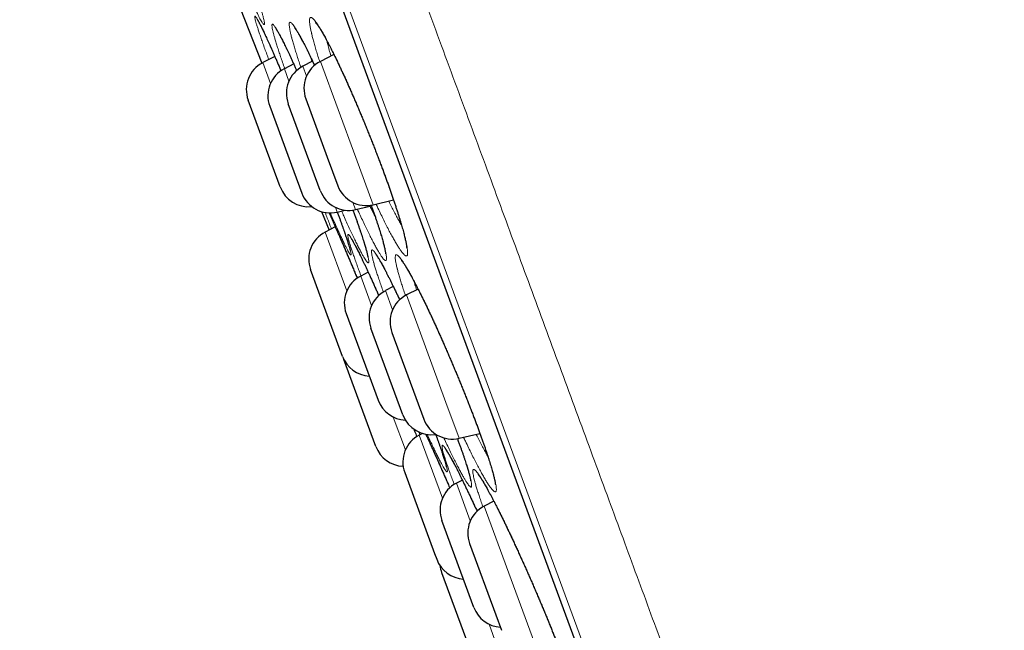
# Model space of a CAD drawing. Header units: millimetres. Extents: x 8 to 541, y 12 to 744.
# Tile 595 of 656: x 67 to 83, y 687 to 697. Entities that reach past the tile are written whole.
import ezdxf

# ---------------------------------------------------------------- set-up
doc = ezdxf.new("R2010")
doc.units = ezdxf.units.MM

msp = doc.modelspace()

# ---------------------------------------------------------------- linework, layer by layer
at = {"color": 252, "linetype": 'Continuous', "lineweight": 0}
for p, q in [((81.323, 671.742), (57.878, 735.298)), ((58.094, 734.419), (80.917, 672.551)), ((70.719, 695.736), (70.591, 696.082)), ((71.544, 696.101), (72.129, 694.515)), ((70.949, 695.98), (71.024, 695.777)), ((71.314, 695.857), (71.253, 696.022)), ((72.129, 694.515), (72.416, 693.737)), ((72.125, 693.657), (72.082, 693.774)), ((71.792, 693.695), (71.821, 693.616)), ((71.981, 692.316), (71.623, 693.286)), ((72.21, 692.561), (72.39, 692.074)), ((72.736, 692.003), (72.619, 692.319)), ((72.965, 692.248), (73.619, 690.475)), ((73.619, 690.475), (73.837, 689.884)), ((72.949, 689.692), (72.749, 690.234)), ((73.178, 689.937), (73.562, 688.896)), ((74.021, 688.52), (73.791, 689.141)), ((74.25, 688.765), (74.966, 686.823)), ((74.33, 686.814), (74.489, 686.383)), ((74.966, 686.823), (75.122, 686.401))]:
    msp.add_line(p, q, dxfattribs=at)
at = {"color": 7, "linetype": 'Continuous', "lineweight": 30}
for p, q in [((58.101, 734.398), (80.908, 672.571)), ((71.767, 696.217), (71.544, 696.101)), ((70.79, 696.184), (70.591, 696.082)), ((71.103, 696.06), (70.949, 695.98)), ((71.415, 696.105), (71.253, 696.022)), ((70.88, 694.031), (70.351, 695.464)), ((71.542, 693.971), (71.013, 695.404)), ((71.303, 695.484), (71.658, 694.522)), ((70.708, 695.363), (71.105, 694.288)), ((71.658, 694.522), (71.832, 694.051)), ((71.105, 694.288), (71.237, 693.93)), ((72.416, 693.737), (72.752, 693.816)), ((71.563, 693.624), (71.687, 693.319)), ((71.821, 693.616), (71.953, 693.647)), ((72.125, 693.657), (72.388, 693.719)), ((71.79, 693.372), (71.623, 693.286)), ((71.911, 691.235), (71.383, 692.668)), ((72.333, 692.624), (72.21, 692.561)), ((72.749, 692.386), (72.619, 692.319)), ((73.157, 692.346), (72.965, 692.248)), ((71.97, 691.943), (72.421, 690.72)), ((72.908, 690.268), (72.379, 691.701)), ((72.725, 691.63), (73.121, 690.555)), ((71.922, 691.208), (71.931, 691.181)), ((72.46, 689.748), (71.931, 691.181)), ((72.421, 690.72), (72.499, 690.51)), ((73.121, 690.555), (73.254, 690.197)), ((73.23, 689.963), (73.178, 689.937)), ((73.837, 689.884), (74.179, 689.964)), ((72.938, 689.319), (73.431, 687.982)), ((73.889, 689.192), (73.791, 689.141)), ((74.408, 688.846), (74.25, 688.765)), ((74.08, 687.091), (73.551, 688.524)), ((74.01, 688.147), (74.444, 686.97)), ((73.431, 687.982), (73.467, 687.886)), ((73.546, 687.669), (74.066, 686.261)), ((74.444, 686.97), (74.538, 686.714))]:
    msp.add_line(p, q, dxfattribs=at)
at = {"color": 7, "linetype": 'Continuous', "lineweight": 30, "flags": 128}
msp.add_lwpolyline([(70.026, 697.476), (70.291, 696.799), (70.578, 696.075)], dxfattribs=at)
at = {"color": 7, "linetype": 'Continuous', "lineweight": 30}
for centre, start, end in [((70.82, 695.637), 117.2488, 200.2488), ((71.772, 695.657), 117.2488, 200.2488), ((71.177, 695.536), 117.2488, 200.2488), ((71.482, 695.577), 117.2488, 200.2488), ((71.349, 694.204), 200.2488, 275.9422), ((71.706, 694.103), 200.2488, 283.2488), ((72.011, 694.144), 200.2488, 283.2488), ((72.301, 694.224), 200.2488, 283.2488), ((71.852, 692.841), 117.2488, 200.2488), ((72.439, 692.116), 117.2488, 200.2488), ((72.848, 691.874), 117.2488, 200.2488), ((73.194, 691.803), 117.2488, 200.2488), ((72.38, 691.408), 200.2488, 266.6706), ((72.968, 690.683), 200.2488, 267.7655), ((73.377, 690.441), 200.2488, 279.0899), ((73.723, 690.37), 200.2488, 283.2488), ((73.407, 689.492), 117.2488, 200.2488), ((72.929, 689.921), 200.2488, 268.0479), ((74.02, 688.697), 117.2488, 200.2488), ((74.479, 688.32), 117.2488, 200.2488), ((73.936, 688.059), 200.2488, 266.6706), ((74.016, 687.842), 186.8954, 200.2488), ((74.549, 687.264), 200.2488, 266.6706)]:
    msp.add_arc(centre, 0.5, start, end, dxfattribs=at)
at = {"color": 252, "linetype": 'Continuous', "lineweight": 0}
for points, knots in [([(58.657, 736.719), (58.659, 736.713), (58.663, 736.701), (58.7, 736.602), (58.758, 736.445), (58.84, 736.224), (58.943, 735.942), (59.069, 735.601), (59.216, 735.203), (59.384, 734.747), (59.575, 734.231), (59.788, 733.653), (60.023, 733.015), (60.28, 732.32), (60.556, 731.571), (60.851, 730.772), (61.162, 729.928), (61.489, 729.041), (61.834, 728.106), (62.198, 727.121), (62.58, 726.085), (62.98, 725.001), (63.395, 723.875), (63.824, 722.711), (64.264, 721.518), (64.714, 720.299), (65.172, 719.057), (65.641, 717.786), (66.122, 716.482), (66.615, 715.146), (67.119, 713.78), (67.63, 712.396), (68.146, 710.995), (68.665, 709.589), (69.185, 708.18), (69.704, 706.772), (70.225, 705.359), (70.751, 703.935), (71.28, 702.502), (71.81, 701.063), (72.339, 699.63), (72.865, 698.205), (73.383, 696.799), (73.893, 695.416), (74.395, 694.057), (74.889, 692.716), (75.379, 691.388), (75.863, 690.076), (76.34, 688.784), (76.806, 687.52), (77.261, 686.288), (77.7, 685.098), (78.123, 683.95), (78.53, 682.847), (78.923, 681.782), (79.302, 680.753), (79.668, 679.762), (80.018, 678.812), (80.351, 677.911), (80.665, 677.06), (80.958, 676.265), (81.23, 675.528), (81.481, 674.848), (81.712, 674.223), (81.923, 673.649), (82.115, 673.13), (82.285, 672.667), (82.434, 672.265), (82.56, 671.924), (82.662, 671.646), (82.741, 671.432), (82.798, 671.278), (82.829, 671.192), (82.843, 671.157), (82.839, 671.167), (82.839, 671.167)], [0, 0, 0, 0, 0.014, 0.028, 0.042, 0.056, 0.07, 0.08375, 0.0975, 0.11125, 0.125, 0.139, 0.153, 0.167, 0.181, 0.195, 0.20875, 0.2225, 0.23625, 0.25, 0.264, 0.278, 0.292, 0.306, 0.32, 0.33375, 0.3475, 0.36125, 0.375, 0.389, 0.403, 0.417, 0.431, 0.445, 0.45875, 0.4725, 0.48625, 0.5, 0.514, 0.528, 0.542, 0.556, 0.57, 0.58375, 0.5975, 0.61125, 0.625, 0.639, 0.653, 0.667, 0.681, 0.695, 0.70875, 0.7225, 0.73625, 0.75, 0.764, 0.778, 0.792, 0.806, 0.82, 0.83375, 0.8475, 0.86125, 0.875, 0.889, 0.903, 0.917, 0.931, 0.945, 0.95875, 0.9725, 0.98625, 1, 1, 1, 1, 1]), ([(70.351, 697.6), (70.353, 697.592), (70.369, 697.547), (70.397, 697.468), (70.432, 697.366), (70.465, 697.268), (70.496, 697.176), (70.524, 697.089), (70.548, 697.012), (70.569, 696.944), (70.586, 696.885), (70.6, 696.834), (70.61, 696.791), (70.617, 696.757), (70.62, 696.732), (70.62, 696.716), (70.616, 696.709), (70.609, 696.71), (70.598, 696.721), (70.584, 696.74), (70.567, 696.769), (70.546, 696.806), (70.523, 696.852), (70.496, 696.906), (70.466, 696.968), (70.433, 697.039), (70.398, 697.116), (70.36, 697.201), (70.32, 697.293), (70.278, 697.391), (70.246, 697.467), (70.227, 697.512), (70.223, 697.52)], [0, 0, 0, 0, 0.007081, 0.042099, 0.077073, 0.111929, 0.148607, 0.185331, 0.222009, 0.256902, 0.291915, 0.326969, 0.361983, 0.396878, 0.431763, 0.466766, 0.501809, 0.536812, 0.571697, 0.606648, 0.641719, 0.676831, 0.711901, 0.746853, 0.781808, 0.816882, 0.851997, 0.887071, 0.922026, 0.957013, 0.99212, 1, 1, 1, 1]), ([(70.5, 696.681), (70.495, 696.698), (70.485, 696.731), (70.473, 696.772), (70.465, 696.804), (70.461, 696.828), (70.46, 696.844), (70.463, 696.85), (70.469, 696.848), (70.479, 696.836), (70.492, 696.816), (70.509, 696.787), (70.529, 696.749), (70.553, 696.703), (70.58, 696.649), (70.61, 696.586), (70.643, 696.515), (70.678, 696.437), (70.716, 696.352), (70.757, 696.261), (70.8, 696.163), (70.845, 696.058), (70.876, 695.986), (70.893, 695.947), (70.893, 695.947)], [0, 0, 0, 0, 0.046584, 0.093169, 0.140669, 0.188331, 0.236047, 0.283705, 0.331202, 0.378737, 0.426433, 0.474183, 0.521875, 0.569406, 0.617087, 0.664932, 0.712831, 0.760674, 0.808354, 0.855993, 0.903794, 0.951651, 0.999452, 1, 1, 1, 1]), ([(70.785, 696.504), (70.779, 696.523), (70.769, 696.562), (70.757, 696.609), (70.749, 696.648), (70.744, 696.678), (70.743, 696.7), (70.746, 696.714), (70.752, 696.718), (70.762, 696.713), (70.776, 696.699), (70.792, 696.677), (70.813, 696.645), (70.836, 696.606), (70.863, 696.557), (70.893, 696.5), (70.926, 696.435), (70.962, 696.363), (71, 696.283), (71.041, 696.196), (71.085, 696.103), (71.122, 696.021), (71.145, 695.969), (71.153, 695.952)], [0, 0, 0, 0, 0.048497, 0.096994, 0.145646, 0.194465, 0.243338, 0.292152, 0.340801, 0.389499, 0.438362, 0.48728, 0.536139, 0.584833, 0.633688, 0.68271, 0.731788, 0.780809, 0.829663, 0.878476, 0.927456, 0.976491, 1, 1, 1, 1]), ([(71.07, 696.495), (71.069, 696.498), (71.063, 696.523), (71.052, 696.566), (71.041, 696.618), (71.033, 696.662), (71.029, 696.697), (71.029, 696.723), (71.032, 696.74), (71.039, 696.748), (71.05, 696.748), (71.064, 696.739), (71.081, 696.72), (71.102, 696.693), (71.127, 696.657), (71.155, 696.612), (71.185, 696.56), (71.219, 696.499), (71.255, 696.43), (71.294, 696.354), (71.336, 696.27), (71.38, 696.179), (71.417, 696.101), (71.441, 696.051), (71.448, 696.035)], [0, 0, 0, 0, 0.0074658, 0.0558525, 0.1044044, 0.1530131, 0.2015666, 0.2499546, 0.2983508, 0.3469124, 0.3955308, 0.4440936, 0.4924907, 0.5408559, 0.5893852, 0.6379717, 0.6865038, 0.7348712, 0.7833602, 0.8320158, 0.8807284, 0.9293847, 0.9778743, 1, 1, 1, 1]), ([(71.402, 696.549), (71.401, 696.554), (71.394, 696.581), (71.384, 696.627), (71.374, 696.681), (71.367, 696.728), (71.364, 696.766), (71.364, 696.796), (71.369, 696.816), (71.377, 696.828), (71.389, 696.831), (71.404, 696.824), (71.422, 696.809), (71.445, 696.785), (71.47, 696.752), (71.499, 696.711), (71.531, 696.661), (71.565, 696.603), (71.603, 696.537), (71.643, 696.463), (71.686, 696.382), (71.731, 696.294), (71.778, 696.199), (71.826, 696.099), (71.876, 695.993), (71.928, 695.881), (71.981, 695.765), (72.034, 695.646), (72.088, 695.522), (72.143, 695.395), (72.198, 695.265), (72.253, 695.134), (72.307, 695.002), (72.361, 694.869), (72.413, 694.737), (72.465, 694.604), (72.516, 694.473), (72.564, 694.344), (72.611, 694.218), (72.656, 694.093), (72.699, 693.973), (72.74, 693.856), (72.778, 693.744), (72.813, 693.638), (72.845, 693.537), (72.875, 693.441), (72.901, 693.352), (72.924, 693.27), (72.943, 693.194), (72.959, 693.125), (72.972, 693.065), (72.98, 693.014), (72.985, 692.972), (72.986, 692.938), (72.984, 692.913), (72.977, 692.897), (72.967, 692.891), (72.953, 692.893), (72.936, 692.904), (72.916, 692.924), (72.892, 692.953), (72.864, 692.99), (72.834, 693.037), (72.8, 693.091), (72.764, 693.154), (72.725, 693.224), (72.683, 693.302), (72.639, 693.387), (72.593, 693.479), (72.545, 693.577), (72.502, 693.667), (72.475, 693.726), (72.464, 693.749)], [0, 0, 0, 0, 0.002835, 0.017312, 0.031838, 0.046381, 0.060908, 0.075385, 0.089869, 0.104403, 0.118953, 0.133487, 0.147972, 0.162451, 0.176979, 0.191525, 0.206054, 0.220534, 0.23505, 0.249616, 0.264199, 0.278766, 0.293282, 0.30775, 0.322267, 0.3368, 0.351317, 0.365784, 0.380277, 0.394821, 0.409381, 0.423924, 0.438417, 0.452857, 0.467345, 0.48185, 0.496338, 0.510777, 0.525231, 0.539735, 0.554255, 0.568759, 0.583213, 0.597647, 0.612129, 0.626628, 0.641111, 0.655545, 0.670425, 0.685323, 0.700204, 0.714745, 0.729336, 0.743943, 0.758533, 0.773072, 0.787551, 0.80208, 0.816624, 0.831152, 0.84563, 0.860157, 0.874733, 0.889326, 0.903902, 0.918429, 0.932923, 0.947467, 0.962028, 0.976571, 0.991066, 1, 1, 1, 1]), ([(70.691, 696.133), (70.681, 696.162), (70.658, 696.224), (70.625, 696.313), (70.594, 696.401), (70.566, 696.482), (70.54, 696.557), (70.518, 696.624), (70.506, 696.662), (70.5, 696.681)], [0, 0, 0, 0, 0.122449, 0.267777, 0.412939, 0.557608, 0.705014, 0.852593, 1, 1, 1, 1]), ([(71.534, 696.094), (71.529, 696.109), (71.513, 696.158), (71.489, 696.234), (71.463, 696.323), (71.439, 696.405), (71.418, 696.482), (71.407, 696.527), (71.402, 696.549)], [0, 0, 0, 0, 0.082689, 0.26577, 0.449426, 0.633274, 0.816924, 1, 1, 1, 1]), ([(70.955, 695.984), (70.952, 695.993), (70.936, 696.038), (70.911, 696.111), (70.879, 696.204), (70.85, 696.29), (70.825, 696.37), (70.803, 696.442), (70.791, 696.484), (70.785, 696.504)], [0, 0, 0, 0, 0.042653, 0.202048, 0.361263, 0.519937, 0.679896, 0.84004, 1, 1, 1, 1]), ([(71.223, 696.003), (71.212, 696.034), (71.19, 696.098), (71.161, 696.188), (71.133, 696.275), (71.109, 696.356), (71.087, 696.43), (71.076, 696.473), (71.07, 696.495)], [0, 0, 0, 0, 0.157274, 0.325462, 0.494189, 0.663095, 0.831817, 1, 1, 1, 1]), ([(71.651, 696.444), (71.656, 696.423), (71.667, 696.376), (71.69, 696.291), (71.708, 696.228), (71.719, 696.192), (71.719, 696.192)], [0, 0, 0, 0, 0.287146, 0.64213, 0.997122, 1, 1, 1, 1]), ([(71.383, 696.171), (71.386, 696.162), (71.392, 696.14), (71.4, 696.115), (71.405, 696.1)], [0, 0, 0, 0, 0.401286, 1, 1, 1, 1]), ([(72.673, 693.798), (72.678, 693.789), (72.697, 693.748), (72.731, 693.682), (72.774, 693.599), (72.814, 693.523), (72.852, 693.454), (72.875, 693.415), (72.886, 693.396)], [0, 0, 0, 0, 0.055185, 0.247576, 0.44019, 0.632584, 0.824324, 1, 1, 1, 1]), ([(71.727, 693.339), (71.722, 693.352), (71.704, 693.399), (71.675, 693.473), (71.645, 693.551), (71.628, 693.595), (71.622, 693.612)], [0, 0, 0, 0, 0.1270991, 0.4585411, 0.7888576, 1, 1, 1, 1]), ([(71.688, 693.604), (71.7, 693.578), (71.724, 693.523), (71.764, 693.433), (71.807, 693.335), (71.852, 693.232), (71.898, 693.124), (71.947, 693.011), (71.997, 692.893), (72.049, 692.771), (72.101, 692.649), (72.136, 692.566), (72.153, 692.526)], [0, 0, 0, 0, 0.097587, 0.198495, 0.299518, 0.400423, 0.500986, 0.601711, 0.702782, 0.803969, 0.905037, 1, 1, 1, 1]), ([(71.823, 693.617), (71.825, 693.61), (71.841, 693.569), (71.866, 693.499), (71.9, 693.406), (71.931, 693.318), (71.959, 693.237), (71.983, 693.165), (72.003, 693.103), (72.02, 693.05), (72.033, 693.004), (72.043, 692.968), (72.049, 692.939), (72.051, 692.92), (72.05, 692.91), (72.045, 692.909), (72.037, 692.916), (72.025, 692.933), (72.009, 692.958), (71.991, 692.992), (71.968, 693.035), (71.943, 693.086), (71.915, 693.145), (71.883, 693.212), (71.849, 693.287), (71.811, 693.369), (71.772, 693.458), (71.737, 693.536), (71.715, 693.588), (71.707, 693.605)], [0, 0, 0, 0, 0.007149, 0.045853, 0.084426, 0.125015, 0.165655, 0.206245, 0.244837, 0.283561, 0.322331, 0.361057, 0.39965, 0.438232, 0.476945, 0.515702, 0.554415, 0.592997, 0.631654, 0.670444, 0.709278, 0.748067, 0.786725, 0.825393, 0.864194, 0.903039, 0.94184, 0.980509, 1, 1, 1, 1]), ([(72.082, 693.651), (72.095, 693.614), (72.121, 693.542), (72.157, 693.44), (72.191, 693.342), (72.222, 693.25), (72.25, 693.163), (72.275, 693.086), (72.295, 693.018), (72.312, 692.958), (72.325, 692.907), (72.335, 692.864), (72.341, 692.829), (72.344, 692.804), (72.343, 692.787), (72.338, 692.779), (72.33, 692.78), (72.318, 692.79), (72.302, 692.808), (72.284, 692.836), (72.261, 692.872), (72.236, 692.917), (72.207, 692.97), (72.176, 693.032), (72.141, 693.101), (72.104, 693.177), (72.064, 693.261), (72.022, 693.351), (71.977, 693.448), (71.935, 693.542), (71.907, 693.606), (71.894, 693.634)], [0, 0, 0, 0, 0.034536, 0.069114, 0.103574, 0.139823, 0.176117, 0.212366, 0.24686, 0.281471, 0.316124, 0.350737, 0.385232, 0.419717, 0.45432, 0.488962, 0.523566, 0.558052, 0.592624, 0.627315, 0.662045, 0.696736, 0.731308, 0.765872, 0.800553, 0.835274, 0.869955, 0.904518, 0.939132, 0.973865, 1, 1, 1, 1]), ([(72.384, 693.732), (72.396, 693.697), (72.421, 693.625), (72.456, 693.522), (72.489, 693.423), (72.519, 693.33), (72.546, 693.244), (72.57, 693.164), (72.59, 693.091), (72.607, 693.025), (72.62, 692.968), (72.63, 692.92), (72.635, 692.881), (72.638, 692.851), (72.636, 692.829), (72.631, 692.817), (72.622, 692.813), (72.609, 692.819), (72.593, 692.833), (72.574, 692.856), (72.551, 692.888), (72.524, 692.929), (72.495, 692.978), (72.463, 693.036), (72.427, 693.101), (72.389, 693.174), (72.349, 693.254), (72.306, 693.342), (72.261, 693.436), (72.214, 693.536), (72.178, 693.612), (72.158, 693.657), (72.155, 693.664)], [0, 0, 0, 0, 0.032492, 0.066507, 0.100638, 0.134808, 0.168939, 0.202954, 0.238027, 0.273143, 0.308216, 0.34246, 0.376822, 0.411222, 0.445579, 0.479819, 0.513915, 0.548126, 0.582375, 0.616584, 0.650678, 0.684878, 0.719196, 0.753553, 0.78787, 0.82207, 0.856193, 0.890432, 0.92471, 0.958948, 0.993071, 1, 1, 1, 1]), ([(72.363, 693.713), (72.375, 693.688), (72.402, 693.632), (72.432, 693.57), (72.449, 693.535), (72.454, 693.527)], [0, 0, 0, 0, 0.390608, 0.851645, 1, 1, 1, 1]), ([(72.215, 692.563), (72.214, 692.566), (72.2, 692.603), (72.176, 692.669), (72.143, 692.76), (72.113, 692.843), (72.087, 692.92), (72.063, 692.989), (72.043, 693.051), (72.027, 693.105), (72.014, 693.15), (72.005, 693.187), (71.999, 693.216), (71.997, 693.236), (71.999, 693.246), (72.005, 693.248), (72.015, 693.241), (72.028, 693.225), (72.045, 693.2), (72.065, 693.167), (72.088, 693.125), (72.115, 693.074), (72.146, 693.016), (72.179, 692.95), (72.215, 692.876), (72.254, 692.795), (72.296, 692.707), (72.34, 692.612), (72.386, 692.512), (72.434, 692.405), (72.475, 692.315), (72.5, 692.258), (72.508, 692.24)], [0, 0, 0, 0, 0.002714, 0.037716, 0.072599, 0.107493, 0.142505, 0.177556, 0.212565, 0.247456, 0.282446, 0.317555, 0.352705, 0.387814, 0.422803, 0.457759, 0.492835, 0.52795, 0.563025, 0.597981, 0.632959, 0.668056, 0.703194, 0.738291, 0.773268, 0.808248, 0.843347, 0.878485, 0.913583, 0.948562, 0.983592, 1, 1, 1, 1]), ([(72.426, 692.777), (72.425, 692.78), (72.419, 692.802), (72.409, 692.841), (72.398, 692.888), (72.391, 692.926), (72.387, 692.956), (72.387, 692.977), (72.392, 692.989), (72.4, 692.992), (72.411, 692.987), (72.426, 692.972), (72.445, 692.949), (72.467, 692.917), (72.493, 692.876), (72.522, 692.827), (72.554, 692.77), (72.59, 692.705), (72.628, 692.632), (72.668, 692.552), (72.712, 692.465), (72.757, 692.371), (72.804, 692.273), (72.837, 692.203), (72.853, 692.169)], [0, 0, 0, 0, 0.006058, 0.053313, 0.100729, 0.148201, 0.195618, 0.242874, 0.290133, 0.337553, 0.385029, 0.43245, 0.47971, 0.526941, 0.574333, 0.62178, 0.669174, 0.716407, 0.763773, 0.811302, 0.858886, 0.906415, 0.953782, 1, 1, 1, 1]), ([(72.817, 692.667), (72.816, 692.67), (72.81, 692.695), (72.8, 692.737), (72.79, 692.788), (72.783, 692.83), (72.78, 692.864), (72.782, 692.889), (72.787, 692.905), (72.795, 692.913), (72.808, 692.911), (72.824, 692.901), (72.844, 692.881), (72.867, 692.853), (72.894, 692.816), (72.924, 692.771), (72.957, 692.718), (72.993, 692.656), (73.032, 692.587), (73.074, 692.51), (73.118, 692.426), (73.164, 692.335), (73.213, 692.238), (73.263, 692.135), (73.315, 692.027), (73.368, 691.914), (73.423, 691.797), (73.478, 691.676), (73.534, 691.551), (73.59, 691.424), (73.647, 691.294), (73.703, 691.163), (73.759, 691.031), (73.814, 690.899), (73.869, 690.767), (73.922, 690.636), (73.973, 690.506), (74.024, 690.379), (74.072, 690.254), (74.118, 690.132), (74.162, 690.014), (74.203, 689.9), (74.242, 689.792), (74.278, 689.688), (74.311, 689.59), (74.34, 689.499), (74.367, 689.414), (74.39, 689.335), (74.41, 689.263), (74.426, 689.199), (74.438, 689.143), (74.447, 689.096), (74.451, 689.059), (74.452, 689.029), (74.448, 689.009), (74.441, 688.997), (74.431, 688.995), (74.416, 689.002), (74.398, 689.017), (74.376, 689.041), (74.351, 689.074), (74.323, 689.115), (74.291, 689.165), (74.256, 689.223), (74.218, 689.289), (74.177, 689.363), (74.134, 689.444), (74.089, 689.532), (74.041, 689.626), (73.992, 689.726), (73.947, 689.818), (73.919, 689.878), (73.908, 689.9)], [0, 0, 0, 0, 0.002512, 0.016989, 0.031516, 0.046059, 0.060587, 0.075064, 0.089547, 0.10408, 0.11863, 0.133163, 0.147646, 0.162126, 0.176655, 0.191202, 0.205732, 0.220213, 0.234735, 0.249307, 0.263896, 0.278469, 0.292991, 0.30747, 0.321999, 0.336544, 0.351072, 0.365551, 0.38006, 0.394618, 0.409194, 0.423753, 0.438262, 0.452717, 0.467221, 0.481742, 0.496246, 0.5107, 0.525167, 0.539683, 0.554216, 0.568732, 0.583199, 0.597639, 0.612129, 0.626635, 0.641124, 0.655565, 0.670447, 0.685348, 0.70023, 0.714771, 0.729362, 0.74397, 0.758559, 0.773099, 0.787578, 0.802105, 0.81665, 0.831177, 0.845654, 0.860184, 0.874763, 0.889359, 0.903938, 0.918467, 0.932969, 0.94752, 0.962088, 0.97664, 0.991141, 1, 1, 1, 1]), ([(72.584, 692.297), (72.584, 692.298), (72.571, 692.333), (72.549, 692.397), (72.517, 692.487), (72.49, 692.57), (72.465, 692.646), (72.443, 692.716), (72.432, 692.757), (72.426, 692.777)], [0, 0, 0, 0, 0.0038191, 0.1728668, 0.3379391, 0.5035461, 0.6693313, 0.8349326, 1, 1, 1, 1]), ([(72.949, 692.237), (72.945, 692.249), (72.929, 692.294), (72.906, 692.365), (72.879, 692.451), (72.855, 692.53), (72.834, 692.603), (72.823, 692.645), (72.817, 692.667)], [0, 0, 0, 0, 0.070006, 0.255614, 0.441811, 0.628206, 0.814397, 1, 1, 1, 1]), ([(73.089, 692.477), (73.095, 692.457), (73.107, 692.413), (73.123, 692.362), (73.132, 692.334)], [0, 0, 0, 0, 0.4514, 1, 1, 1, 1]), ([(73.188, 689.942), (73.183, 689.954), (73.177, 689.97), (73.172, 689.984), (73.17, 689.987)], [0, 0, 0, 0, 0.79202, 1, 1, 1, 1]), ([(73.286, 689.951), (73.296, 689.929), (73.321, 689.874), (73.363, 689.781), (73.413, 689.672), (73.464, 689.558), (73.516, 689.44), (73.57, 689.318), (73.625, 689.193), (73.663, 689.108), (73.682, 689.064), (73.682, 689.064)], [0, 0, 0, 0, 0.088553, 0.21856, 0.348127, 0.477918, 0.608156, 0.738543, 0.868778, 0.998567, 1, 1, 1, 1]), ([(73.449, 689.948), (73.46, 689.917), (73.483, 689.855), (73.514, 689.769), (73.542, 689.689), (73.567, 689.616), (73.588, 689.551), (73.606, 689.494), (73.621, 689.445), (73.631, 689.404), (73.638, 689.372), (73.642, 689.349), (73.641, 689.334), (73.637, 689.328), (73.629, 689.331), (73.618, 689.344), (73.603, 689.365), (73.584, 689.394), (73.562, 689.433), (73.536, 689.479), (73.507, 689.534), (73.475, 689.597), (73.44, 689.668), (73.403, 689.746), (73.362, 689.831), (73.331, 689.899), (73.312, 689.94), (73.308, 689.948)], [0, 0, 0, 0, 0.0403365, 0.0815907, 0.1227048, 0.1638706, 0.205177, 0.2465313, 0.2878379, 0.3290039, 0.3701745, 0.4114852, 0.4528436, 0.4941547, 0.5353255, 0.5765609, 0.6179373, 0.6593616, 0.7007382, 0.7419737, 0.7831802, 0.8245264, 0.865921, 0.9072692, 0.9484776, 0.9898366, 1, 1, 1, 1]), ([(73.808, 689.879), (73.814, 689.862), (73.834, 689.808), (73.863, 689.725), (73.897, 689.63), (73.927, 689.541), (73.954, 689.459), (73.977, 689.384), (73.998, 689.316), (74.015, 689.255), (74.028, 689.203), (74.037, 689.16), (74.042, 689.127), (74.043, 689.101), (74.041, 689.085), (74.035, 689.077), (74.025, 689.079), (74.011, 689.09), (73.994, 689.109), (73.973, 689.137), (73.949, 689.174), (73.921, 689.219), (73.891, 689.273), (73.857, 689.335), (73.82, 689.404), (73.78, 689.481), (73.738, 689.565), (73.694, 689.655), (73.647, 689.753), (73.609, 689.832), (73.586, 689.88), (73.581, 689.892)], [0, 0, 0, 0, 0.01768, 0.053314, 0.089069, 0.124866, 0.160622, 0.196255, 0.232988, 0.269766, 0.306498, 0.342354, 0.378334, 0.414353, 0.450328, 0.48618, 0.52188, 0.5577, 0.593561, 0.629379, 0.665076, 0.700891, 0.736829, 0.772809, 0.808746, 0.844561, 0.880303, 0.916167, 0.952072, 0.987936, 1, 1, 1, 1]), ([(74.118, 689.95), (74.123, 689.939), (74.144, 689.897), (74.179, 689.827), (74.224, 689.742), (74.266, 689.663), (74.296, 689.609), (74.311, 689.582), (74.313, 689.578)], [0, 0, 0, 0, 0.072617, 0.293353, 0.514346, 0.735085, 0.955075, 1, 1, 1, 1]), ([(73.756, 689.12), (73.754, 689.125), (73.739, 689.164), (73.715, 689.23), (73.682, 689.318), (73.654, 689.398), (73.628, 689.472), (73.607, 689.538), (73.589, 689.596), (73.574, 689.645), (73.563, 689.687), (73.556, 689.72), (73.553, 689.745), (73.554, 689.761), (73.559, 689.768), (73.567, 689.766), (73.58, 689.755), (73.595, 689.736), (73.615, 689.707), (73.638, 689.671), (73.665, 689.626), (73.695, 689.572), (73.728, 689.511), (73.764, 689.442), (73.804, 689.366), (73.846, 689.282), (73.89, 689.192), (73.937, 689.095), (73.986, 688.993), (74.037, 688.885), (74.085, 688.781), (74.118, 688.711), (74.132, 688.68)], [0, 0, 0, 0, 0.005582, 0.040036, 0.074607, 0.109219, 0.143792, 0.178246, 0.212635, 0.247141, 0.281687, 0.316194, 0.350585, 0.385067, 0.419667, 0.454308, 0.488909, 0.523391, 0.557804, 0.592333, 0.626901, 0.661429, 0.69584, 0.73039, 0.765058, 0.799766, 0.834434, 0.868983, 0.903472, 0.938078, 0.972723, 1, 1, 1, 1]), ([(74.097, 689.161), (74.096, 689.164), (74.09, 689.186), (74.08, 689.225), (74.07, 689.271), (74.064, 689.308), (74.062, 689.337), (74.063, 689.358), (74.069, 689.369), (74.078, 689.372), (74.091, 689.365), (74.108, 689.35), (74.129, 689.327), (74.153, 689.294), (74.181, 689.253), (74.212, 689.203), (74.246, 689.146), (74.284, 689.081), (74.324, 689.008), (74.367, 688.928), (74.413, 688.84), (74.461, 688.747), (74.51, 688.647), (74.562, 688.542), (74.616, 688.432), (74.67, 688.317), (74.726, 688.199), (74.783, 688.077), (74.84, 687.951), (74.898, 687.823), (74.956, 687.693), (75.014, 687.562), (75.071, 687.43), (75.128, 687.299), (75.183, 687.168), (75.238, 687.038), (75.291, 686.911), (75.342, 686.785), (75.391, 686.662), (75.438, 686.543), (75.483, 686.428), (75.525, 686.317), (75.565, 686.211), (75.601, 686.111), (75.635, 686.017), (75.665, 685.93), (75.691, 685.849), (75.715, 685.774), (75.735, 685.707), (75.751, 685.647), (75.763, 685.596), (75.771, 685.554), (75.775, 685.521), (75.775, 685.496), (75.772, 685.481), (75.764, 685.474), (75.753, 685.476), (75.737, 685.488), (75.718, 685.508), (75.696, 685.536), (75.67, 685.573), (75.64, 685.619), (75.607, 685.673), (75.571, 685.735), (75.532, 685.805), (75.49, 685.881), (75.445, 685.965), (75.399, 686.056), (75.35, 686.153), (75.298, 686.256), (75.254, 686.346), (75.227, 686.403), (75.218, 686.423)], [0, 0, 0, 0, 0.002127, 0.016625, 0.031173, 0.045739, 0.060287, 0.074786, 0.089288, 0.103839, 0.118408, 0.13296, 0.147462, 0.161961, 0.176509, 0.191074, 0.205623, 0.220123, 0.234668, 0.249263, 0.263875, 0.278471, 0.293016, 0.307524, 0.322081, 0.336655, 0.351211, 0.365718, 0.380261, 0.394853, 0.409462, 0.424055, 0.438597, 0.453087, 0.467627, 0.482183, 0.496722, 0.511211, 0.525711, 0.540261, 0.554828, 0.569377, 0.583877, 0.598346, 0.612864, 0.627399, 0.641917, 0.656386, 0.671294, 0.686221, 0.701129, 0.71569, 0.730301, 0.744928, 0.759537, 0.774096, 0.788593, 0.80314, 0.817703, 0.832248, 0.846745, 0.861295, 0.875895, 0.890511, 0.905111, 0.919661, 0.934187, 0.948762, 0.963354, 0.97793, 0.992456, 1, 1, 1, 1]), ([(74.23, 688.752), (74.226, 688.763), (74.211, 688.806), (74.187, 688.875), (74.159, 688.957), (74.135, 689.032), (74.114, 689.101), (74.102, 689.141), (74.097, 689.161)], [0, 0, 0, 0, 0.0678054, 0.253848, 0.4404886, 0.6273287, 0.8139629, 1, 1, 1, 1])]:
    msp.add_open_spline(points, degree=3, knots=knots, dxfattribs=at)
at = {"color": 7, "linetype": 'Continuous', "lineweight": 30}
for points, knots in [([(70.504, 696.79), (70.504, 696.79), (70.504, 696.79), (70.507, 696.786), (70.51, 696.78), (70.515, 696.772), (70.522, 696.76), (70.53, 696.745), (70.54, 696.727), (70.551, 696.705), (70.563, 696.681), (70.577, 696.653), (70.591, 696.623), (70.607, 696.589), (70.624, 696.554), (70.642, 696.516), (70.661, 696.475), (70.68, 696.432), (70.701, 696.386), (70.723, 696.338), (70.745, 696.287), (70.768, 696.234), (70.792, 696.18), (70.817, 696.123), (70.842, 696.065), (70.867, 696.006), (70.885, 695.966), (70.893, 695.947)], [0, 0, 0, 0, 0.0234857, 0.0504466, 0.0807015, 0.1129681, 0.1480314, 0.185373, 0.2245199, 0.2650326, 0.3065379, 0.3487326, 0.3913743, 0.4342688, 0.4772596, 0.5202309, 0.5632188, 0.6065191, 0.6501695, 0.6940839, 0.7381784, 0.7823712, 0.8265779, 0.8707012, 0.9146698, 0.9584237, 1, 1, 1, 1]), ([(71.47, 696.736), (71.47, 696.736), (71.47, 696.737), (71.472, 696.735), (71.475, 696.731), (71.48, 696.725), (71.487, 696.716), (71.496, 696.705), (71.506, 696.69), (71.519, 696.672), (71.532, 696.651), (71.547, 696.627), (71.564, 696.599), (71.582, 696.569), (71.6, 696.536), (71.621, 696.5), (71.642, 696.462), (71.663, 696.421), (71.686, 696.378), (71.71, 696.332), (71.734, 696.284), (71.759, 696.234), (71.785, 696.181), (71.812, 696.126), (71.839, 696.069), (71.867, 696.01), (71.895, 695.95), (71.924, 695.888), (71.953, 695.825), (71.982, 695.761), (72.011, 695.695), (72.041, 695.627), (72.071, 695.558), (72.102, 695.488), (72.133, 695.417), (72.163, 695.345), (72.194, 695.273), (72.224, 695.2), (72.255, 695.127), (72.285, 695.053), (72.315, 694.98), (72.345, 694.905), (72.375, 694.831), (72.405, 694.757), (72.434, 694.683), (72.462, 694.609), (72.491, 694.535), (72.519, 694.462), (72.546, 694.39), (72.573, 694.318), (72.599, 694.247), (72.625, 694.177), (72.65, 694.109), (72.674, 694.041), (72.698, 693.975), (72.72, 693.91), (72.742, 693.846), (72.763, 693.784), (72.783, 693.723), (72.803, 693.665), (72.821, 693.608), (72.838, 693.553), (72.855, 693.5), (72.87, 693.45), (72.884, 693.401), (72.898, 693.355), (72.91, 693.311), (72.921, 693.27), (72.931, 693.232), (72.939, 693.196), (72.947, 693.164), (72.953, 693.134), (72.959, 693.107), (72.963, 693.084), (72.966, 693.064), (72.968, 693.048), (72.969, 693.036), (72.97, 693.028), (72.97, 693.023), (72.97, 693.021), (72.97, 693.021), (72.97, 693.021)], [0, 0, 0, 0, 0.002542, 0.010663, 0.019469, 0.028957, 0.03909, 0.049818, 0.060863, 0.072465, 0.084527, 0.096966, 0.109704, 0.122673, 0.13581, 0.149062, 0.162381, 0.175727, 0.189071, 0.202411, 0.215863, 0.22943, 0.243085, 0.256799, 0.270547, 0.284301, 0.298029, 0.311708, 0.325319, 0.338902, 0.352567, 0.366292, 0.380061, 0.393861, 0.407676, 0.421489, 0.435282, 0.449041, 0.462754, 0.476404, 0.490156, 0.503915, 0.517673, 0.531432, 0.545193, 0.558956, 0.572724, 0.586498, 0.60028, 0.614053, 0.627781, 0.641491, 0.65519, 0.668881, 0.682568, 0.696253, 0.709939, 0.723628, 0.737323, 0.751022, 0.764646, 0.778241, 0.791821, 0.805381, 0.81891, 0.8324, 0.845838, 0.859209, 0.872495, 0.885676, 0.898713, 0.911607, 0.92431, 0.936775, 0.948932, 0.9607, 0.970836, 0.980383, 0.989285, 0.997516, 1, 1, 1, 1]), ([(70.808, 696.643), (70.808, 696.643), (70.809, 696.643), (70.811, 696.64), (70.814, 696.635), (70.82, 696.627), (70.827, 696.615), (70.835, 696.601), (70.846, 696.584), (70.857, 696.563), (70.87, 696.54), (70.885, 696.513), (70.9, 696.484), (70.917, 696.451), (70.934, 696.416), (70.953, 696.379), (70.973, 696.339), (70.993, 696.296), (71.015, 696.25), (71.038, 696.202), (71.061, 696.152), (71.085, 696.1), (71.11, 696.046), (71.132, 695.996), (71.147, 695.964), (71.152, 695.951)], [0, 0, 0, 0, 0.022484, 0.052051, 0.084801, 0.120651, 0.159346, 0.200503, 0.243685, 0.288452, 0.334404, 0.381194, 0.428535, 0.476192, 0.52406, 0.572008, 0.620556, 0.669573, 0.718942, 0.768553, 0.818302, 0.868088, 0.917789, 0.967318, 1, 1, 1, 1]), ([(71.114, 696.664), (71.114, 696.664), (71.114, 696.664), (71.116, 696.662), (71.119, 696.658), (71.124, 696.651), (71.131, 696.642), (71.139, 696.629), (71.149, 696.614), (71.161, 696.595), (71.174, 696.573), (71.189, 696.548), (71.205, 696.52), (71.222, 696.489), (71.24, 696.455), (71.259, 696.419), (71.28, 696.379), (71.301, 696.338), (71.323, 696.294), (71.346, 696.248), (71.369, 696.199), (71.394, 696.148), (71.419, 696.095), (71.437, 696.057), (71.447, 696.036), (71.447, 696.035)], [0, 0, 0, 0, 0.012752, 0.04373, 0.077617, 0.11437, 0.153799, 0.195597, 0.239531, 0.284488, 0.331245, 0.379429, 0.428736, 0.4789, 0.529689, 0.580903, 0.632368, 0.683932, 0.735435, 0.786839, 0.83843, 0.890477, 0.942878, 0.995535, 1, 1, 1, 1]), ([(71.688, 693.604), (71.692, 693.595), (71.703, 693.571), (71.721, 693.529), (71.743, 693.48), (71.766, 693.428), (71.789, 693.375), (71.814, 693.319), (71.839, 693.262), (71.864, 693.203), (71.891, 693.142), (71.918, 693.079), (71.945, 693.015), (71.973, 692.95), (72.001, 692.883), (72.03, 692.815), (72.059, 692.747), (72.089, 692.677), (72.119, 692.606), (72.14, 692.555), (72.152, 692.528), (72.153, 692.525)], [0, 0, 0, 0, 0.035237, 0.091402, 0.147612, 0.203867, 0.260168, 0.316518, 0.372925, 0.429397, 0.485946, 0.542463, 0.598845, 0.655188, 0.711516, 0.76785, 0.824208, 0.880602, 0.93705, 0.993571, 1, 1, 1, 1]), ([(71.823, 693.617), (71.826, 693.607), (71.837, 693.578), (71.854, 693.532), (71.873, 693.48), (71.891, 693.429), (71.908, 693.38), (71.925, 693.334), (71.94, 693.29), (71.954, 693.249), (71.967, 693.21), (71.979, 693.174), (71.99, 693.141), (72, 693.11), (72.009, 693.082), (72.016, 693.057), (72.023, 693.035), (72.028, 693.017), (72.031, 693.002), (72.034, 692.992), (72.035, 692.985), (72.036, 692.981), (72.036, 692.98), (72.036, 692.98)], [0, 0, 0, 0, 0.0276509, 0.081133, 0.1345783, 0.1879668, 0.2412767, 0.2944845, 0.3475639, 0.4004114, 0.453202, 0.5058394, 0.5582605, 0.6103781, 0.6620743, 0.7131879, 0.763495, 0.8126821, 0.8603119, 0.9011836, 0.9386466, 0.9725002, 1, 1, 1, 1]), ([(72.082, 693.65), (72.083, 693.646), (72.092, 693.621), (72.108, 693.576), (72.129, 693.518), (72.149, 693.461), (72.168, 693.407), (72.186, 693.354), (72.203, 693.304), (72.219, 693.256), (72.234, 693.21), (72.248, 693.167), (72.261, 693.126), (72.273, 693.088), (72.283, 693.052), (72.293, 693.02), (72.301, 692.99), (72.309, 692.963), (72.315, 692.939), (72.319, 692.919), (72.323, 692.902), (72.326, 692.889), (72.327, 692.88), (72.328, 692.875), (72.328, 692.872), (72.328, 692.873), (72.328, 692.873)], [0, 0, 0, 0, 0.010912, 0.059058, 0.107192, 0.155298, 0.203358, 0.251353, 0.29926, 0.347058, 0.394716, 0.442198, 0.489572, 0.53678, 0.583758, 0.630427, 0.676681, 0.72238, 0.767343, 0.811322, 0.853997, 0.894949, 0.929251, 0.960876, 0.989605, 1, 1, 1, 1]), ([(72.383, 693.732), (72.388, 693.719), (72.399, 693.686), (72.418, 693.633), (72.438, 693.574), (72.457, 693.518), (72.475, 693.463), (72.492, 693.41), (72.509, 693.36), (72.524, 693.311), (72.538, 693.265), (72.551, 693.221), (72.563, 693.18), (72.574, 693.142), (72.584, 693.106), (72.592, 693.073), (72.6, 693.043), (72.606, 693.016), (72.611, 692.992), (72.615, 692.972), (72.618, 692.956), (72.62, 692.943), (72.621, 692.935), (72.621, 692.929), (72.622, 692.926), (72.622, 692.927), (72.622, 692.927)], [0, 0, 0, 0, 0.029431, 0.077017, 0.124628, 0.172213, 0.21949, 0.266743, 0.313944, 0.361067, 0.408081, 0.454947, 0.50162, 0.548046, 0.594156, 0.639857, 0.685057, 0.729649, 0.773491, 0.816344, 0.857906, 0.893768, 0.927484, 0.958791, 0.987537, 1, 1, 1, 1]), ([(72.052, 693.182), (72.052, 693.182), (72.051, 693.182), (72.052, 693.181), (72.055, 693.177), (72.059, 693.171), (72.065, 693.162), (72.072, 693.15), (72.081, 693.135), (72.091, 693.116), (72.103, 693.094), (72.117, 693.07), (72.131, 693.042), (72.147, 693.011), (72.164, 692.978), (72.182, 692.942), (72.201, 692.903), (72.221, 692.862), (72.242, 692.819), (72.264, 692.773), (72.287, 692.725), (72.31, 692.674), (72.335, 692.622), (72.36, 692.567), (72.386, 692.511), (72.412, 692.452), (72.439, 692.392), (72.467, 692.33), (72.49, 692.279), (72.503, 692.249), (72.508, 692.239)], [0, 0, 0, 0, 0.003046, 0.025937, 0.051477, 0.079377, 0.109893, 0.142761, 0.177608, 0.214044, 0.251709, 0.290295, 0.329553, 0.369282, 0.409327, 0.449561, 0.489875, 0.530192, 0.570997, 0.611888, 0.652853, 0.693885, 0.73498, 0.776138, 0.81736, 0.858651, 0.900008, 0.94126, 0.982487, 1, 1, 1, 1]), ([(72.463, 692.913), (72.463, 692.913), (72.463, 692.913), (72.464, 692.911), (72.467, 692.908), (72.471, 692.902), (72.478, 692.893), (72.486, 692.881), (72.495, 692.866), (72.507, 692.848), (72.519, 692.827), (72.533, 692.803), (72.549, 692.776), (72.566, 692.746), (72.584, 692.713), (72.603, 692.677), (72.623, 692.638), (72.644, 692.597), (72.666, 692.554), (72.689, 692.508), (72.713, 692.461), (72.737, 692.411), (72.763, 692.359), (72.789, 692.304), (72.816, 692.248), (72.837, 692.202), (72.85, 692.175), (72.853, 692.168)], [0, 0, 0, 0, 0.004794, 0.031821, 0.06161, 0.094157, 0.129308, 0.166782, 0.206219, 0.247251, 0.289588, 0.332661, 0.376872, 0.42196, 0.467714, 0.513949, 0.560507, 0.607247, 0.654045, 0.700758, 0.747365, 0.793966, 0.840941, 0.888236, 0.935768, 0.983451, 1, 1, 1, 1]), ([(72.879, 692.823), (72.879, 692.823), (72.879, 692.824), (72.88, 692.822), (72.883, 692.819), (72.888, 692.812), (72.895, 692.804), (72.904, 692.792), (72.914, 692.777), (72.926, 692.76), (72.94, 692.739), (72.955, 692.715), (72.971, 692.688), (72.989, 692.658), (73.008, 692.625), (73.028, 692.589), (73.049, 692.551), (73.072, 692.51), (73.095, 692.467), (73.118, 692.422), (73.143, 692.374), (73.168, 692.324), (73.195, 692.272), (73.222, 692.217), (73.25, 692.161), (73.278, 692.102), (73.307, 692.042), (73.336, 691.981), (73.366, 691.918), (73.396, 691.854), (73.426, 691.788), (73.456, 691.721), (73.487, 691.653), (73.519, 691.584), (73.55, 691.513), (73.582, 691.442), (73.613, 691.369), (73.645, 691.297), (73.676, 691.224), (73.708, 691.151), (73.739, 691.077), (73.77, 691.003), (73.801, 690.93), (73.831, 690.856), (73.862, 690.782), (73.892, 690.708), (73.921, 690.635), (73.95, 690.562), (73.979, 690.49), (74.007, 690.419), (74.035, 690.348), (74.061, 690.278), (74.088, 690.21), (74.113, 690.143), (74.138, 690.077), (74.162, 690.012), (74.185, 689.948), (74.207, 689.886), (74.229, 689.826), (74.249, 689.767), (74.269, 689.711), (74.287, 689.656), (74.305, 689.603), (74.322, 689.552), (74.337, 689.504), (74.351, 689.458), (74.365, 689.414), (74.377, 689.373), (74.388, 689.334), (74.398, 689.298), (74.406, 689.265), (74.414, 689.235), (74.42, 689.208), (74.425, 689.185), (74.429, 689.164), (74.431, 689.148), (74.433, 689.135), (74.434, 689.127), (74.435, 689.121), (74.435, 689.118), (74.435, 689.118), (74.435, 689.118)], [0, 0, 0, 0, 0.002072, 0.010074, 0.018791, 0.028221, 0.038326, 0.049041, 0.060285, 0.071972, 0.08395, 0.096327, 0.10902, 0.12196, 0.135086, 0.148343, 0.161684, 0.175069, 0.188457, 0.201828, 0.215193, 0.228669, 0.242249, 0.255909, 0.26962, 0.283359, 0.297097, 0.310805, 0.32446, 0.338044, 0.351605, 0.365251, 0.378954, 0.392699, 0.406473, 0.420259, 0.43404, 0.4478, 0.461526, 0.475204, 0.488829, 0.502556, 0.51628, 0.530004, 0.543727, 0.557452, 0.57118, 0.584911, 0.598649, 0.612394, 0.626126, 0.639815, 0.653485, 0.667144, 0.680795, 0.69444, 0.708084, 0.721727, 0.735374, 0.749025, 0.762678, 0.77625, 0.789796, 0.803325, 0.81683, 0.830301, 0.843727, 0.857094, 0.870386, 0.883583, 0.896658, 0.909567, 0.922307, 0.934821, 0.947047, 0.958903, 0.969151, 0.97881, 0.987812, 0.996121, 1, 1, 1, 1]), ([(73.085, 690.037), (73.09, 690.025), (73.108, 689.982), (73.125, 689.941), (73.137, 689.912)], [0, 0, 0, 0, 0.285853, 1, 1, 1, 1]), ([(73.285, 689.951), (73.288, 689.945), (73.299, 689.922), (73.319, 689.878), (73.345, 689.821), (73.372, 689.762), (73.399, 689.701), (73.428, 689.638), (73.456, 689.574), (73.485, 689.509), (73.515, 689.443), (73.545, 689.375), (73.575, 689.306), (73.606, 689.236), (73.637, 689.166), (73.662, 689.108), (73.677, 689.074), (73.682, 689.064)], [0, 0, 0, 0, 0.023108, 0.09577, 0.168511, 0.241342, 0.314275, 0.387238, 0.45999, 0.532704, 0.605395, 0.678087, 0.750807, 0.82357, 0.8964, 0.969319, 1, 1, 1, 1]), ([(73.448, 689.948), (73.449, 689.944), (73.457, 689.923), (73.471, 689.885), (73.489, 689.836), (73.506, 689.788), (73.522, 689.743), (73.537, 689.7), (73.551, 689.66), (73.564, 689.622), (73.575, 689.587), (73.586, 689.555), (73.595, 689.526), (73.603, 689.499), (73.61, 689.476), (73.615, 689.456), (73.619, 689.44), (73.622, 689.427), (73.624, 689.419), (73.625, 689.413), (73.626, 689.411), (73.626, 689.411), (73.626, 689.411)], [0, 0, 0, 0, 0.011402, 0.070823, 0.130209, 0.18956, 0.248876, 0.30815, 0.367219, 0.425757, 0.483997, 0.541875, 0.599295, 0.656119, 0.712152, 0.767115, 0.82062, 0.866899, 0.910255, 0.949373, 0.985282, 1, 1, 1, 1]), ([(73.807, 689.879), (73.81, 689.869), (73.821, 689.84), (73.838, 689.792), (73.858, 689.737), (73.877, 689.684), (73.895, 689.633), (73.911, 689.584), (73.927, 689.537), (73.941, 689.493), (73.955, 689.451), (73.967, 689.411), (73.978, 689.375), (73.989, 689.341), (73.997, 689.31), (74.005, 689.282), (74.011, 689.257), (74.016, 689.235), (74.02, 689.217), (74.023, 689.203), (74.025, 689.192), (74.026, 689.186), (74.026, 689.182), (74.026, 689.182), (74.026, 689.181)], [0, 0, 0, 0, 0.025555, 0.077161, 0.128771, 0.180062, 0.231287, 0.282458, 0.333545, 0.384513, 0.43532, 0.485911, 0.536224, 0.586176, 0.635665, 0.684551, 0.732688, 0.779916, 0.825932, 0.870351, 0.90805, 0.943137, 0.975355, 1, 1, 1, 1]), ([(73.617, 689.696), (73.617, 689.697), (73.617, 689.697), (73.618, 689.695), (73.621, 689.69), (73.626, 689.683), (73.633, 689.673), (73.641, 689.66), (73.651, 689.644), (73.663, 689.625), (73.676, 689.603), (73.69, 689.578), (73.706, 689.55), (73.723, 689.519), (73.741, 689.485), (73.76, 689.449), (73.78, 689.409), (73.802, 689.368), (73.824, 689.323), (73.847, 689.277), (73.871, 689.228), (73.896, 689.178), (73.922, 689.125), (73.948, 689.071), (73.975, 689.014), (74.003, 688.955), (74.032, 688.895), (74.061, 688.834), (74.09, 688.77), (74.114, 688.719), (74.128, 688.688), (74.132, 688.68)], [0, 0, 0, 0, 0.010718, 0.03347, 0.05874, 0.086481, 0.1165, 0.148492, 0.182093, 0.216929, 0.252659, 0.289005, 0.325695, 0.362987, 0.400795, 0.439003, 0.477514, 0.516241, 0.555113, 0.594063, 0.63303, 0.671949, 0.710761, 0.749695, 0.788827, 0.827983, 0.867165, 0.906375, 0.945619, 0.9849, 1, 1, 1, 1]), ([(74.149, 689.288), (74.149, 689.288), (74.149, 689.288), (74.15, 689.286), (74.154, 689.282), (74.159, 689.275), (74.167, 689.266), (74.176, 689.253), (74.186, 689.238), (74.199, 689.219), (74.212, 689.197), (74.228, 689.173), (74.244, 689.145), (74.262, 689.114), (74.282, 689.081), (74.302, 689.045), (74.323, 689.006), (74.346, 688.964), (74.369, 688.921), (74.394, 688.875), (74.418, 688.827), (74.444, 688.777), (74.471, 688.724), (74.498, 688.67), (74.527, 688.613), (74.555, 688.554), (74.585, 688.494), (74.615, 688.432), (74.645, 688.369), (74.676, 688.304), (74.707, 688.239), (74.738, 688.172), (74.769, 688.104), (74.801, 688.035), (74.833, 687.965), (74.866, 687.893), (74.898, 687.821), (74.931, 687.749), (74.963, 687.676), (74.995, 687.603), (75.028, 687.53), (75.059, 687.456), (75.091, 687.383), (75.123, 687.309), (75.154, 687.236), (75.185, 687.163), (75.216, 687.09), (75.246, 687.018), (75.275, 686.946), (75.305, 686.875), (75.333, 686.805), (75.361, 686.736), (75.388, 686.668), (75.415, 686.601), (75.441, 686.535), (75.466, 686.471), (75.49, 686.408), (75.513, 686.347), (75.536, 686.287), (75.557, 686.229), (75.578, 686.173), (75.598, 686.118), (75.616, 686.066), (75.634, 686.016), (75.65, 685.968), (75.666, 685.922), (75.68, 685.879), (75.693, 685.838), (75.705, 685.8), (75.715, 685.765), (75.725, 685.732), (75.733, 685.702), (75.74, 685.676), (75.746, 685.652), (75.75, 685.632), (75.753, 685.616), (75.756, 685.604), (75.757, 685.595), (75.758, 685.59), (75.758, 685.587), (75.758, 685.588), (75.758, 685.588)], [0, 0, 0, 0, 0.003863, 0.01193, 0.020756, 0.030329, 0.040599, 0.051487, 0.062893, 0.074726, 0.086886, 0.099282, 0.111991, 0.124942, 0.138078, 0.151348, 0.164706, 0.178113, 0.191534, 0.204928, 0.218298, 0.231672, 0.245169, 0.258757, 0.272409, 0.286102, 0.299812, 0.313507, 0.327164, 0.34076, 0.354285, 0.367809, 0.381429, 0.395099, 0.408805, 0.422535, 0.436272, 0.449999, 0.463701, 0.477364, 0.490977, 0.504556, 0.518229, 0.5319, 0.54557, 0.559239, 0.572909, 0.586583, 0.600261, 0.613945, 0.627638, 0.641298, 0.654924, 0.668535, 0.682135, 0.695727, 0.709314, 0.722899, 0.736485, 0.750074, 0.763667, 0.777255, 0.790749, 0.804229, 0.817688, 0.831119, 0.844511, 0.85785, 0.87112, 0.884302, 0.897371, 0.910295, 0.92304, 0.935552, 0.947783, 0.959645, 0.969883, 0.979508, 0.988445, 0.996651, 1, 1, 1, 1])]:
    msp.add_open_spline(points, degree=3, knots=knots, dxfattribs=at)

doc.saveas('drawing.dxf')
